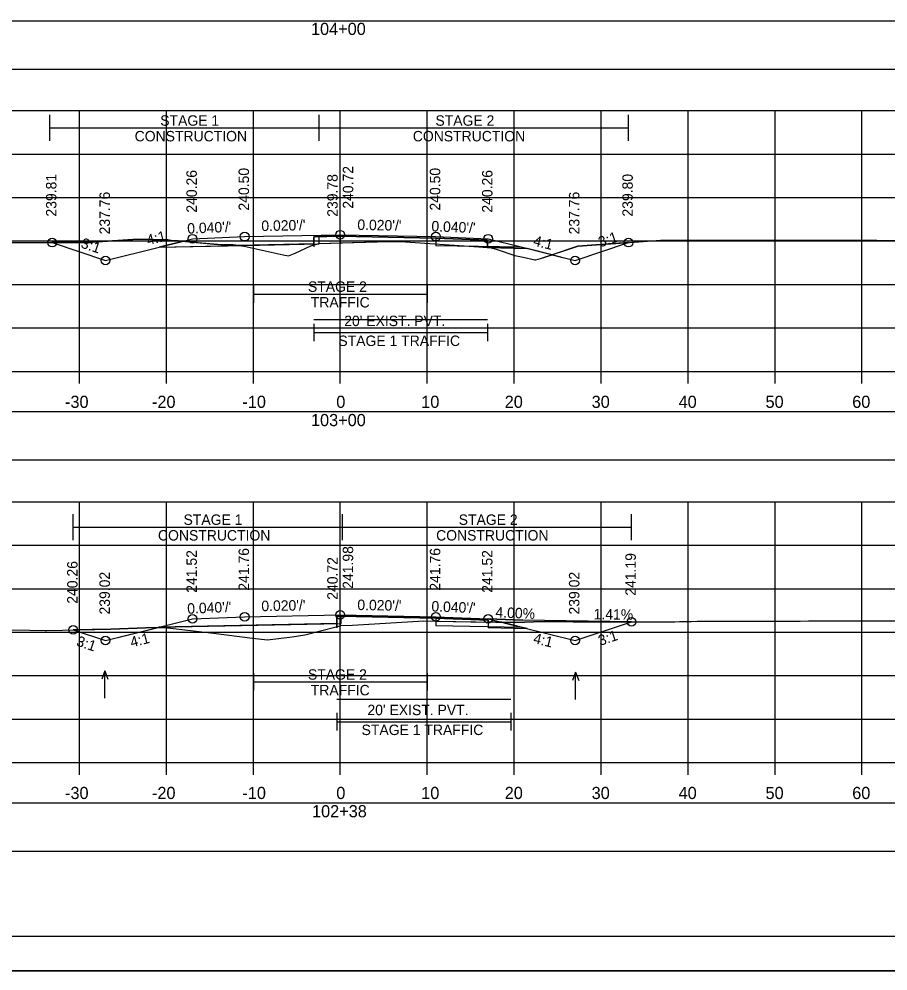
# Model space of a CAD drawing. Extents: x 1369627 to 1374022, y 380035 to 398173.
# Drawn here: x 1370142.3 to 1370242.2, y 380248.2 to 380357.7 of the extents above; entities that cross this region are included whole.
import ezdxf

# ---------------------------------------------------------------- set-up
doc = ezdxf.new("R2010")
doc.units = 0
for name, color, linetype in [('Default', 7, 'Continuous'), ('R_Alt Surface', 7, 'Continuous'), ('R_Axis', 7, 'Continuous'), ('R_Axis Annot', 7, 'Continuous'), ('R_Border', 7, 'Continuous'), ('R_Drive', 7, 'Continuous'), ('R_Exist Surface', 7, 'Continuous'), ('R_Fin Surface', 7, 'Continuous'), ('R_Grid', 7, 'Continuous'), ('R_MOT', 7, 'Continuous'), ('R_No Plot', 7, 'Continuous'), ('R_Water Annot', 7, 'Continuous'), ('R_Xsect Elev', 7, 'Continuous'), ('R_Xsect Slope', 7, 'Continuous'), ('T_Vehicle Path Lt Minor', 7, 'Continuous'), ('T_Vehicle Path Rt', 7, 'Continuous')]:
    doc.layers.add(name, color=color, linetype=linetype)

msp = doc.modelspace()

# ---------------------------------------------------------------- linework, layer by layer
at = {"layer": 'Default'}
for points in [[(1370029.24, 380351.95), (1370329.24, 380351.95), (1370329.24, 380357.47), (1370029.24, 380357.47)], [(1370029.24, 380307.01), (1370329.24, 380307.01), (1370329.24, 380312.54), (1370029.24, 380312.54)], [(1370029.24, 380261.98), (1370329.24, 380261.98), (1370329.24, 380267.5), (1370029.24, 380267.5)]]:
    msp.add_lwpolyline(points, close=True, dxfattribs=at)
at = {"layer": 'R_Alt Surface'}
for p, q in [((1370176.81, 380332.7), (1370179.24, 380332.74)), ((1370196.61, 380331.23), (1370196.61, 380331.23)), ((1370190.24, 380287.96), (1370190.24, 380287.96))]:
    msp.add_line(p, q, dxfattribs=at)
for points in [[(1370158.41, 380331.49), (1370176.18, 380331.85), (1370176.18, 380332.68), (1370179.24, 380332.74), (1370190.24, 380332.52), (1370196.18, 380332.29), (1370196.18, 380331.45), (1370200.72, 380331.33)], [(1370158.41, 380287.76), (1370178.86, 380288.17), (1370178.86, 380289), (1370179.24, 380289.01), (1370190.24, 380288.79), (1370196.24, 380288.55), (1370196.24, 380287.72), (1370200.73, 380287.6)]]:
    msp.add_lwpolyline(points, dxfattribs=at)
at = {"layer": 'R_Axis'}
for p, q in [((1370029.24, 380317.19), (1370329.24, 380317.19)), ((1370149.24, 380315.79), (1370149.24, 380317.19)), ((1370159.24, 380315.79), (1370159.24, 380317.19)), ((1370169.24, 380315.79), (1370169.24, 380317.19)), ((1370179.24, 380315.79), (1370179.24, 380317.19)), ((1370189.24, 380315.79), (1370189.24, 380317.19)), ((1370199.24, 380315.79), (1370199.24, 380317.19)), ((1370209.24, 380315.79), (1370209.24, 380317.19)), ((1370219.24, 380315.79), (1370219.24, 380317.19)), ((1370229.24, 380315.79), (1370229.24, 380317.19)), ((1370239.24, 380315.79), (1370239.24, 380317.19)), ((1370029.24, 380272.19), (1370329.24, 380272.19)), ((1370149.24, 380270.79), (1370149.24, 380272.19)), ((1370159.24, 380270.79), (1370159.24, 380272.19)), ((1370169.24, 380270.79), (1370169.24, 380272.19)), ((1370179.24, 380270.79), (1370179.24, 380272.19)), ((1370189.24, 380270.79), (1370189.24, 380272.19)), ((1370199.24, 380270.79), (1370199.24, 380272.19)), ((1370209.24, 380270.79), (1370209.24, 380272.19)), ((1370219.24, 380270.79), (1370219.24, 380272.19)), ((1370229.24, 380270.79), (1370229.24, 380272.19)), ((1370239.24, 380270.79), (1370239.24, 380272.19))]:
    msp.add_line(p, q, dxfattribs=at)
at = {"layer": 'R_Border'}
msp.add_line((1370337.42, 380252.19), (1370021.24, 380252.19), dxfattribs=at)
at = {"layer": 'R_Drive'}
for p in [(1370196.24, 380288.72), (1370212.73, 380288.38)]:
    msp.add_line(p, (1370200.23, 380288.56), dxfattribs=at)
at = {"layer": 'R_Exist Surface'}
for points in [[(1370136.55, 380332), (1370150.24, 380332), (1370150.56, 380332.01), (1370150.75, 380332.04), (1370155.95, 380332.41), (1370159.42, 380332.31), (1370159.79, 380332.24), (1370160.61, 380332.19), (1370165.15, 380331.8), (1370166.88, 380331.76), (1370168.17, 380331.59), (1370172.67, 380330.61), (1370173.27, 380330.48), (1370174.03, 380330.78), (1370175.85, 380331.63), (1370176.81, 380331.91), (1370184.83, 380332.12), (1370186.18, 380332.15), (1370195.18, 380331.53), (1370196.61, 380331.41), (1370197.15, 380331.25), (1370199.32, 380330.52), (1370200.26, 380330.32), (1370201.62, 380330.03), (1370201.74, 380330.01), (1370202.26, 380330.16), (1370206.55, 380331.58), (1370213.59, 380332.09), (1370216.05, 380332.29), (1370240.95, 380332.3), (1370248.69, 380332.2)], [(1370138.06, 380287.47), (1370143.52, 380287.41), (1370145.28, 380287.39), (1370145.46, 380287.39), (1370152.85, 380287.55), (1370156.89, 380287.69), (1370158.62, 380287.74), (1370159.37, 380287.69), (1370164.66, 380287.06), (1370169.15, 380286.48), (1370170.86, 380286.29), (1370173.72, 380286.66), (1370175.17, 380286.88), (1370178.75, 380287.8), (1370179.33, 380287.94), (1370180.64, 380288), (1370188.86, 380288.49), (1370190.21, 380288.44), (1370199.44, 380288.3), (1370202.45, 380288.43), (1370206.01, 380288.37), (1370206.58, 380288.37), (1370217.71, 380288.39), (1370218.24, 380288.4), (1370218.88, 380288.41), (1370219.24, 380288.42), (1370219.58, 380288.42), (1370220.3, 380288.44), (1370231.68, 380288.45), (1370232.14, 380288.46), (1370233.09, 380288.49), (1370246.11, 380288.48)]]:
    msp.add_lwpolyline(points, dxfattribs=at)
at = {"layer": 'R_Fin Surface'}
for points in [[(1370146.09, 380332), (1370152.24, 380329.95), (1370158.41, 380331.49), (1370162.24, 380332.45), (1370168.24, 380332.69), (1370179.24, 380332.91), (1370190.24, 380332.69), (1370196.24, 380332.45), (1370200.05, 380331.5), (1370206.24, 380329.95), (1370212.38, 380332)], [(1370148.52, 380287.46), (1370152.24, 380286.22), (1370158.41, 380287.76), (1370162.24, 380288.72), (1370168.24, 380288.96), (1370179.24, 380289.18), (1370190.24, 380288.96), (1370196.24, 380288.72), (1370200.05, 380287.77), (1370206.24, 380286.22), (1370212.73, 380288.38)]]:
    msp.add_lwpolyline(points, dxfattribs=at)
at = {"layer": 'R_Grid'}
for p, q in [((1370029.24, 380347.19), (1370329.24, 380347.19)), ((1370149.24, 380317.19), (1370149.24, 380347.19)), ((1370159.24, 380317.19), (1370159.24, 380347.19)), ((1370169.24, 380317.19), (1370169.24, 380347.19)), ((1370179.24, 380317.19), (1370179.24, 380347.19)), ((1370189.24, 380317.19), (1370189.24, 380347.19)), ((1370199.24, 380317.19), (1370199.24, 380347.19)), ((1370209.24, 380317.19), (1370209.24, 380347.19)), ((1370219.24, 380317.19), (1370219.24, 380347.19)), ((1370229.24, 380317.19), (1370229.24, 380347.19)), ((1370239.24, 380317.19), (1370239.24, 380347.19)), ((1370029.24, 380342.19), (1370329.24, 380342.19)), ((1370029.24, 380337.19), (1370329.24, 380337.19)), ((1370029.24, 380332.19), (1370329.24, 380332.19)), ((1370029.24, 380327.19), (1370329.24, 380327.19)), ((1370029.24, 380322.19), (1370329.24, 380322.19)), ((1370029.24, 380317.19), (1370329.24, 380317.19)), ((1370029.24, 380302.19), (1370329.24, 380302.19)), ((1370149.24, 380272.19), (1370149.24, 380302.19)), ((1370159.24, 380272.19), (1370159.24, 380302.19)), ((1370169.24, 380272.19), (1370169.24, 380302.19)), ((1370179.24, 380272.19), (1370179.24, 380302.19)), ((1370189.24, 380272.19), (1370189.24, 380302.19)), ((1370199.24, 380272.19), (1370199.24, 380302.19)), ((1370209.24, 380272.19), (1370209.24, 380302.19)), ((1370219.24, 380272.19), (1370219.24, 380302.19)), ((1370229.24, 380272.19), (1370229.24, 380302.19)), ((1370239.24, 380272.19), (1370239.24, 380302.19)), ((1370029.24, 380297.19), (1370329.24, 380297.19)), ((1370029.24, 380292.19), (1370329.24, 380292.19)), ((1370029.24, 380287.19), (1370329.24, 380287.19)), ((1370029.24, 380282.19), (1370329.24, 380282.19)), ((1370029.24, 380277.19), (1370329.24, 380277.19)), ((1370029.24, 380272.19), (1370329.24, 380272.19))]:
    msp.add_line(p, q, dxfattribs=at)
at = {"layer": 'R_MOT'}
for p, q in [((1370145.84, 380343.7), (1370145.84, 380346.7)), ((1370176.81, 380343.7), (1370176.81, 380346.7)), ((1370212.38, 380343.7), (1370212.38, 380346.7)), ((1370145.84, 380345.2), (1370212.38, 380345.2)), ((1370169.24, 380327.07), (1370169.24, 380325.07)), ((1370189.24, 380327.07), (1370189.24, 380325.07)), ((1370169.24, 380326.07), (1370189.24, 380326.07)), ((1370176.18, 380322.65), (1370176.18, 380320.65)), ((1370196.18, 380322.65), (1370196.18, 380320.65)), ((1370176.18, 380321.65), (1370196.18, 380321.65)), ((1370148.52, 380297.78), (1370148.52, 380300.78)), ((1370179.49, 380297.78), (1370179.49, 380300.78)), ((1370212.73, 380297.78), (1370212.73, 380300.78)), ((1370148.52, 380299.28), (1370212.73, 380299.28)), ((1370169.24, 380282.46), (1370169.24, 380280.46)), ((1370189.24, 380282.46), (1370189.24, 380280.46)), ((1370169.24, 380281.46), (1370189.24, 380281.46)), ((1370178.86, 380277.89), (1370178.86, 380275.89)), ((1370198.86, 380277.89), (1370198.86, 380275.89)), ((1370178.86, 380276.89), (1370198.86, 380276.89))]:
    msp.add_line(p, q, dxfattribs=at)
at = {"layer": 'R_No Plot'}
for p, q in [((1370158.4, 380287.76), (1370179.24, 380288.18)), ((1370179.24, 380288.18), (1370179.33, 380288.18)), ((1370179.33, 380288.18), (1370179.33, 380289.01)), ((1370179.33, 380289.01), (1370190.24, 380288.79)), ((1370190.24, 380288.79), (1370190.24, 380287.96)), ((1370190.24, 380287.96), (1370200.05, 380287.77)), ((1370008.84, 380248.22), (1370342.17, 380248.22))]:
    msp.add_line(p, q, dxfattribs=at)
for points in [[(1370008.83, 380461.55), (1370342.17, 380461.55), (1370342.17, 380248.21), (1370008.83, 380248.21)], [(1370255.16, 380457.65), (1370274.78, 380457.65), (1370274.78, 380447.77), (1370290.89, 380447.77), (1370314.09, 380447.77), (1370314.09, 380415.1), (1370337.3, 380415.1), (1370337.42, 380252.19), (1370021.24, 380252.19), (1370021.24, 380457.65)]]:
    msp.add_lwpolyline(points, close=True, dxfattribs=at)
for points in [[(1370158.41, 380331.49), (1370168.24, 380331.69), (1370176.81, 380331.87), (1370176.81, 380332.7), (1370179.24, 380332.74), (1370190.24, 380332.52), (1370190.24, 380331.69), (1370190.24, 380331.69), (1370200.05, 380331.5)], [(1370176.18, 380323.15), (1370196.18, 380323.15)], [(1370178.86, 380279.49), (1370198.86, 380279.49)]]:
    msp.add_lwpolyline(points, dxfattribs=at)
for centre in [(1370168.24, 380332.69), (1370179.24, 380332.91), (1370190.24, 380332.69), (1370146.09, 380332), (1370162.24, 380332.45), (1370196.24, 380332.45), (1370212.38, 380332), (1370152.24, 380329.95), (1370206.24, 380329.95), (1370162.24, 380288.72), (1370168.24, 380288.96), (1370179.24, 380289.18), (1370190.24, 380288.96), (1370196.24, 380288.72), (1370212.73, 380288.38), (1370148.52, 380287.46), (1370152.24, 380286.22), (1370206.24, 380286.22)]:
    msp.add_circle(centre, 0.5, dxfattribs=at)
at = {"layer": 'R_Water Annot'}
for p, q in [((1370152.17, 380282.74), (1370151.82, 380281.78)), ((1370152.17, 380279.6), (1370152.17, 380282.74)), ((1370152.17, 380282.74), (1370152.52, 380281.78)), ((1370206.31, 380282.57), (1370205.96, 380281.61)), ((1370206.31, 380279.43), (1370206.31, 380282.57)), ((1370206.31, 380282.57), (1370206.66, 380281.61))]:
    msp.add_line(p, q, dxfattribs=at)
at = {"layer": 'R_Xsect Elev'}
for p, q in [((1370179.24, 380331.98), (1370179.24, 380341.98)), ((1370179.24, 380287.92), (1370179.24, 380297.92))]:
    msp.add_line(p, q, dxfattribs=at)
at = {"layer": 'T_Vehicle Path Lt Minor'}
for p, q in [((1370200.23, 380288.56), (1370196.24, 380288.72)), ((1370196.24, 380288.72), (1370197.83, 380288.32)), ((1370197.83, 380288.32), (1370199.44, 380288.3)), ((1370212.73, 380288.38), (1370200.23, 380288.56))]:
    msp.add_line(p, q, dxfattribs=at)
for points in [[(1370199.44, 380288.3), (1370202.45, 380288.43), (1370206.01, 380288.37)], [(1370206.01, 380288.37), (1370206.58, 380288.37), (1370212.73, 380288.38)]]:
    msp.add_lwpolyline(points, dxfattribs=at)
at = {"layer": 'T_Vehicle Path Rt'}
for p, q in [((1370161.04, 380332.15), (1370158.41, 380331.49)), ((1370161.04, 380332.15), (1370160.61, 380332.19)), ((1370176.81, 380332.7), (1370176.18, 380332.68)), ((1370176.18, 380332.68), (1370176.18, 380331.85)), ((1370179.24, 380332.74), (1370176.81, 380332.7)), ((1370179.24, 380332.74), (1370179.24, 380331.98)), ((1370179.24, 380331.98), (1370179.24, 380332.74)), ((1370206.24, 380329.95), (1370212.38, 380332)), ((1370158.41, 380331.49), (1370167.54, 380331.68)), ((1370176.18, 380331.85), (1370167.54, 380331.68)), ((1370176.18, 380331.85), (1370176.18, 380331.51)), ((1370176.18, 380331.73), (1370176.18, 380331.85)), ((1370176.18, 380331.85), (1370176.18, 380331.73)), ((1370200.72, 380331.33), (1370196.18, 380331.45)), ((1370203.61, 380330.61), (1370206.24, 380329.95)), ((1370178.86, 380288.17), (1370158.41, 380287.76)), ((1370178.86, 380288.17), (1370178.86, 380287.68)), ((1370178.86, 380287.83), (1370178.86, 380288.17)), ((1370178.86, 380288.17), (1370178.86, 380287.83)), ((1370179.24, 380289.01), (1370179.24, 380287.92)), ((1370179.24, 380287.92), (1370179.24, 380289.01)), ((1370196.24, 380288.35), (1370196.24, 380288.55)), ((1370197.83, 380288.32), (1370196.24, 380288.35)), ((1370196.24, 380288.35), (1370196.24, 380287.72)), ((1370197.83, 380288.32), (1370200.05, 380287.77)), ((1370200.05, 380287.77), (1370197.83, 380288.32)), ((1370158.28, 380287.73), (1370156.89, 380287.69)), ((1370158.41, 380287.76), (1370158.28, 380287.73)), ((1370178.86, 380287.83), (1370179.24, 380287.92)), ((1370196.24, 380287.72), (1370200.72, 380287.6)), ((1370200.72, 380287.6), (1370200.05, 380287.77))]:
    msp.add_line(p, q, dxfattribs=at)
for points in [[(1370160.61, 380332.19), (1370159.79, 380332.24), (1370159.42, 380332.31), (1370155.95, 380332.41), (1370150.75, 380332.04), (1370150.56, 380332.01), (1370150.24, 380332), (1370146.09, 380332)], [(1370146.09, 380332), (1370152.24, 380329.95), (1370158.41, 380331.49), (1370161.04, 380332.15)], [(1370167.54, 380331.68), (1370166.88, 380331.76), (1370165.15, 380331.8), (1370161.04, 380332.15)], [(1370176.18, 380331.73), (1370176.81, 380331.91), (1370179.24, 380331.98)], [(1370176.81, 380332.7), (1370176.81, 380332.7)], [(1370196.18, 380331.45), (1370196.18, 380332.29), (1370190.24, 380332.52), (1370179.24, 380332.74)], [(1370179.24, 380331.98), (1370184.83, 380332.12), (1370186.18, 380332.15), (1370195.18, 380331.53), (1370196.18, 380331.45)], [(1370212.38, 380332), (1370206.55, 380331.58), (1370203.61, 380330.61)], [(1370167.54, 380331.68), (1370168.17, 380331.59), (1370172.67, 380330.61), (1370173.27, 380330.48), (1370174.03, 380330.78), (1370175.85, 380331.63), (1370176.18, 380331.73)], [(1370167.54, 380331.68), (1370167.54, 380331.68)], [(1370196.18, 380331.45), (1370196.18, 380331.45)], [(1370196.18, 380331.45), (1370196.61, 380331.41), (1370197.15, 380331.25), (1370199.32, 380330.52), (1370200.26, 380330.32), (1370201.62, 380330.03), (1370201.74, 380330.01), (1370202.26, 380330.16), (1370203.61, 380330.61)], [(1370196.18, 380331.45), (1370196.18, 380331.45)], [(1370203.61, 380330.61), (1370200.72, 380331.33), (1370200.72, 380331.33)], [(1370179.24, 380289.01), (1370178.86, 380289), (1370178.86, 380288.17)], [(1370196.24, 380288.55), (1370190.24, 380288.79), (1370179.24, 380289.01)], [(1370179.24, 380287.92), (1370179.33, 380287.94), (1370180.64, 380288), (1370188.86, 380288.49), (1370190.21, 380288.44), (1370196.24, 380288.35)], [(1370212.73, 380288.38), (1370206.58, 380288.37), (1370206.01, 380288.37), (1370202.45, 380288.43), (1370199.44, 380288.3), (1370197.83, 380288.32)], [(1370200.05, 380287.77), (1370206.24, 380286.22), (1370212.73, 380288.38)], [(1370148.52, 380287.46), (1370152.24, 380286.22), (1370158.28, 380287.73)], [(1370156.89, 380287.69), (1370152.85, 380287.55), (1370148.52, 380287.46)], [(1370158.28, 380287.73), (1370158.62, 380287.74), (1370159.37, 380287.69), (1370164.66, 380287.06), (1370169.15, 380286.48), (1370170.86, 380286.29), (1370173.72, 380286.66), (1370175.17, 380286.88), (1370178.75, 380287.8), (1370178.86, 380287.83)]]:
    msp.add_lwpolyline(points, dxfattribs=at)

# ---------------------------------------------------------------- texts
at = {"layer": 'R_Axis Annot'}
for s, height, p in [('104+00', 1.4, (1370175.87, 380355.89)), ("20' EXIST. PVT.", 1.2, (1370179.69, 380322.4)), ('-30', 1.4, (1370147.58, 380312.99)), ('-20', 1.4, (1370157.58, 380312.99)), ('-10', 1.4, (1370167.98, 380312.99)), ('0', 1.4, (1370178.78, 380312.99)), ('10', 1.4, (1370188.55, 380312.99)), ('20', 1.4, (1370198.15, 380312.99)), ('30', 1.4, (1370208.15, 380312.99)), ('40', 1.4, (1370218.15, 380312.99)), ('50', 1.4, (1370228.15, 380312.99)), ('60', 1.4, (1370238.12, 380312.99)), ('103+00', 1.4, (1370175.87, 380310.89)), ("20' EXIST. PVT.", 1.2, (1370182.36, 380277.64)), ('-30', 1.4, (1370147.58, 380267.99)), ('-20', 1.4, (1370157.58, 380267.99)), ('-10', 1.4, (1370167.98, 380267.99)), ('0', 1.4, (1370178.78, 380267.99)), ('10', 1.4, (1370188.55, 380267.99)), ('20', 1.4, (1370198.15, 380267.99)), ('30', 1.4, (1370208.15, 380267.99)), ('40', 1.4, (1370218.15, 380267.99)), ('50', 1.4, (1370228.15, 380267.99)), ('60', 1.4, (1370238.12, 380267.99)), ('102+38', 1.4, (1370175.99, 380265.89))]:
    msp.add_text(s, height=height, dxfattribs=at).set_placement(p)
at = {"layer": 'R_MOT'}
for s, p in [('STAGE 1', (1370158.53, 380345.45)), ('STAGE 2', (1370190.18, 380345.45)), ('CONSTRUCTION', (1370155.59, 380343.65)), ('CONSTRUCTION', (1370187.58, 380343.65)), ('STAGE 2', (1370175.52, 380326.34)), ('TRAFFIC', (1370175.85, 380324.54)), ('STAGE 1 TRAFFIC', (1370179.02, 380320.11)), ('STAGE 1', (1370161.21, 380299.53)), ('STAGE 2', (1370192.86, 380299.53)), ('CONSTRUCTION', (1370158.27, 380297.73)), ('CONSTRUCTION', (1370190.26, 380297.73)), ('STAGE 2', (1370175.52, 380281.72)), ('TRAFFIC', (1370175.85, 380279.92)), ('STAGE 1 TRAFFIC', (1370181.69, 380275.35))]:
    msp.add_text(s, height=1.2, dxfattribs=at).set_placement(p)
at = {"layer": 'R_Xsect Elev'}
for s, rotation, p in [('240.72', 90, (1370180.73, 380335.91)), ('239.81', 90, (1370146.59, 380335)), ('240.26', 90, (1370162.74, 380335.45)), ('240.50', 90, (1370168.74, 380335.69)), ('239.78', 90, (1370178.94, 380334.98)), ('240.50', 90, (1370190.74, 380335.69)), ('240.26', 90, (1370196.74, 380335.45)), ('239.80', 90, (1370212.88, 380335)), ('237.76', 90, (1370152.74, 380332.95)), ('237.76', 90, (1370206.74, 380332.95)), ('241.98', 90, (1370180.72, 380292.18)), ('241.52', 90, (1370162.74, 380291.72)), ('241.76', 90, (1370168.74, 380291.96)), ('241.76', 90, (1370190.74, 380291.96)), ('241.52', 90, (1370196.74, 380291.72)), ('241.19', 90, (1370213.23, 380291.38)), ('240.26', 90, (1370149.02, 380290.46)), ('240.72', 90, (1370178.94, 380290.92)), ('239.02', 90, (1370152.74, 380289.22)), ('239.02', 90, (1370206.74, 380289.22)), ('4.00%', 357.7094, (1370197.07, 380288.89)), ('1.41%', 359.1942, (1370208.37, 380288.67))]:
    msp.add_text(s, height=1.2, rotation=rotation, dxfattribs=at).set_placement(p)
at = {"layer": 'R_Xsect Slope'}
for s, rotation, p in [("0.040'/'", 2.2906, (1370161.66, 380333.03)), ("0.020'/'", 1.1458, (1370170.17, 380333.33)), ("0.020'/'", 358.8542, (1370181.19, 380333.47)), ("0.040'/'", 357.7094, (1370189.7, 380333.31)), ('4:1', 14.0362, (1370157.12, 380331.69)), ('3:1', 18.4349, (1370209.15, 380331.45)), ('3:1', 341.5651, (1370149.32, 380331.45)), ('4:1', 345.9638, (1370201.36, 380331.69)), ("0.040'/'", 2.2906, (1370161.66, 380289.3)), ("0.020'/'", 1.1458, (1370170.17, 380289.6)), ("0.020'/'", 358.8542, (1370181.19, 380289.74)), ("0.040'/'", 357.7094, (1370189.7, 380289.58)), ('4:1', 14.0362, (1370155.24, 380285.43)), ('3:1', 18.4349, (1370209.14, 380285.61)), ('3:1', 341.5651, (1370148.8, 380285.66)), ('4:1', 345.9638, (1370201.36, 380285.95))]:
    msp.add_text(s, height=1.2, rotation=rotation, dxfattribs=at).set_placement(p)

doc.saveas('drawing.dxf')
